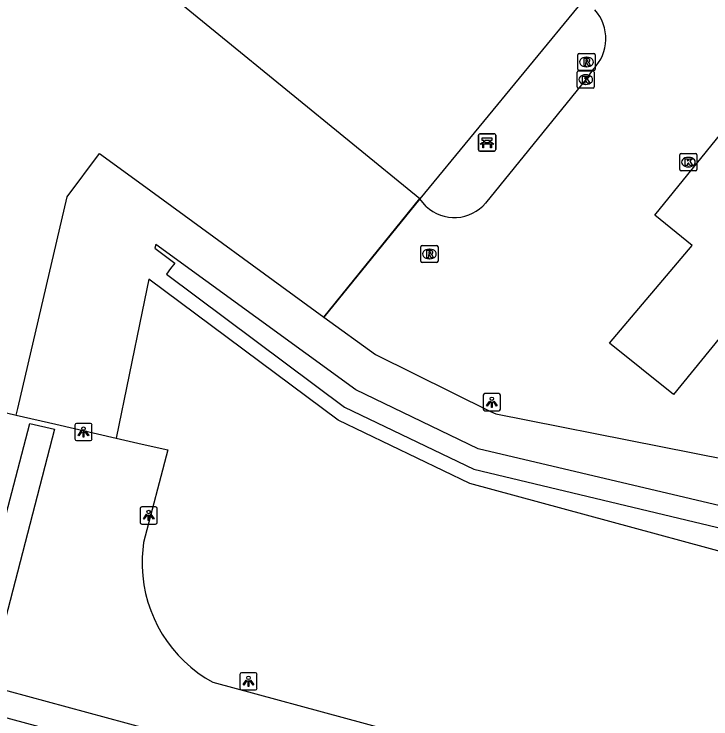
# Model space of a CAD drawing. Extents: x 161772 to 163123, y 383092 to 383917.
# Drawn here: x 161992.54 to 162033.13, y 383149.78 to 383190.82 of the extents above; entities that cross this region are included whole.
import ezdxf

# ---------------------------------------------------------------- set-up
doc = ezdxf.new("R2010")
doc.units = 0
for name, color, linetype in [('IMGEO_Bank', 7, 'Continuous'), ('IMGEO_Groenvoorziening', 7, 'Continuous'), ('IMGEO_Haag', 7, 'Continuous'), ('IMGEO_Hek', 7, 'Continuous'), ('IMGEO_Kolk', 7, 'Continuous'), ('IMGEO_Lichtpunt', 7, 'Continuous'), ('IMGEO_Pand', 7, 'Continuous'), ('IMGEO_Rijbaan_lokaal_open', 7, 'Continuous'), ('IMGEO_Rioolput', 7, 'Continuous'), ('IMGEO_Voetpad_open', 7, 'Continuous')]:
    doc.layers.add(name, color=color, linetype=linetype)

msp = doc.modelspace()

# ---------------------------------------------------------------- linework, layer by layer
at = {"layer": 'IMGEO_Bank'}
for p, q in [((162019.67, 383183.84), (162020.511, 383183.84)), ((162020.511, 383183.84), (162019.67, 383183.84)), ((162019.595, 383182.915), (162019.595, 383183.756)), ((162019.595, 383183.756), (162019.595, 383182.915)), ((162019.904, 383183.346), (162019.904, 383183.452)), ((162019.948, 383183.452), (162019.948, 383183.346)), ((162020.236, 383183.458), (162019.954, 383183.458)), ((162020.242, 383183.346), (162020.242, 383183.452)), ((162020.286, 383183.452), (162020.286, 383183.346)), ((162020.595, 383183.765), (162020.595, 383182.924)), ((162020.595, 383182.924), (162020.595, 383183.765)), ((162020.292, 383183.238), (162019.899, 383183.238)), ((162019.954, 383183.34), (162020.236, 383183.34)), ((162020.52, 383182.84), (162019.679, 383182.84)), ((162019.679, 383182.84), (162020.52, 383182.84))]:
    msp.add_line(p, q, dxfattribs=at)
for points in [[(162019.898, 383183.458), (162019.812, 383183.458), (162019.812, 383183.619), (162020.375, 383183.619), (162020.375, 383183.458), (162020.292, 383183.458)], [(162019.842, 383183.238), (162019.7, 383183.238), (162019.812, 383183.34), (162019.898, 383183.34)], [(162019.892, 383183.231), (162019.892, 383183.024), (162019.849, 383183.024), (162019.849, 383183.231)], [(162020.292, 383183.34), (162020.375, 383183.34), (162020.487, 383183.238), (162020.348, 383183.238)], [(162020.342, 383183.231), (162020.342, 383183.024), (162020.298, 383183.024), (162020.298, 383183.231)]]:
    msp.add_lwpolyline(points, dxfattribs=at)
for centre, radius, start, end in [((162019.673, 383183.762), 0.0779, 92.4484, 184.2845), ((162019.673, 383183.762), 0.0779, 92.4484, 184.2845), ((162020.517, 383183.762), 0.0779, 2.4484, 94.2845), ((162020.517, 383183.762), 0.0779, 2.4484, 94.2845), ((162019.897, 383183.451), 0.00671, 2.8957, 87.1043), ((162019.954, 383183.451), 0.00671, 92.8957, 177.1043), ((162020.236, 383183.451), 0.00671, 2.8957, 87.1043), ((162020.293, 383183.451), 0.00671, 92.8957, 177.1043), ((162019.842, 383183.231), 0.00671, 2.8957, 87.1043), ((162019.899, 383183.231), 0.00671, 92.8957, 177.1043), ((162019.897, 383183.347), 0.00671, 272.8957, 357.1043), ((162019.954, 383183.347), 0.00671, 182.8957, 267.1043), ((162020.236, 383183.347), 0.00671, 272.8957, 357.1043), ((162020.293, 383183.347), 0.00671, 182.8957, 267.1043), ((162020.291, 383183.231), 0.00671, 2.8957, 87.1043), ((162020.348, 383183.231), 0.00671, 92.8957, 177.1043), ((162019.673, 383182.918), 0.0779, 182.4484, 274.2845), ((162019.673, 383182.918), 0.0779, 182.4484, 274.2845), ((162020.517, 383182.918), 0.0779, 272.4484, 4.2845), ((162020.517, 383182.918), 0.0779, 272.4484, 4.2845)]:
    msp.add_arc(centre, radius, start, end, dxfattribs=at)
at = {"layer": 'IMGEO_Groenvoorziening'}
for points in [[(161992.672, 383167.466), (161992.758, 383167.84), (161995.642, 383180.178), (161997.525, 383182.691), (162000, 383180.888), (162010.591, 383173.175)], [(162042.406, 383157.161), (162019.093, 383163.481), (162011.424, 383167.169), (162000.384, 383175.389), (162000, 383173.507), (161998.496, 383166.125)]]:
    msp.add_lwpolyline(points, dxfattribs=at)
at = {"layer": 'IMGEO_Haag'}
msp.add_lwpolyline([(162019.568, 383165.509), (162012.457, 383168.933), (162000.792, 383177.394), (162000.748, 383177.177), (162001.897, 383176.319), (162001.658, 383175.998), (162001.419, 383175.677), (162011.793, 383167.936), (162019.32, 383164.317), (162037.43, 383159.982), (162037.555, 383160.364), (162037.676, 383160.746), (162037.857, 383160.703), (162037.964, 383161.165), (162019.568, 383165.509)], dxfattribs=at)
at = {"layer": 'IMGEO_Hek'}
msp.add_lwpolyline([(162010.591, 383173.175), (162016.17, 383180.07)], dxfattribs=at)
at = {"layer": 'IMGEO_Kolk'}
for p, q in [((162025.338, 383186.577), (162025.338, 383187.429)), ((162025.413, 383187.503), (162026.265, 383187.503)), ((162025.826, 383187.283), (162025.851, 383187.283)), ((162026.339, 383187.429), (162026.339, 383186.577)), ((162025.849, 383186.723), (162025.824, 383186.723)), ((162026.265, 383186.503), (162025.413, 383186.503)), ((162031.32, 383181.769), (162031.32, 383182.621)), ((162031.395, 383182.695), (162032.247, 383182.695)), ((162032.321, 383182.621), (162032.321, 383181.769)), ((162031.808, 383182.475), (162031.833, 383182.475)), ((162031.831, 383181.915), (162031.806, 383181.915)), ((162032.247, 383181.695), (162031.395, 383181.695))]:
    msp.add_line(p, q, dxfattribs=at)
for points in [[(162025.338, 383186.577), (162025.338, 383187.429)], [(162025.413, 383187.503), (162026.265, 383187.503)], [(162025.659, 383187.203), (162025.782, 383187.203), (162025.782, 383187.052), (162025.912, 383187.203), (162026.076, 383187.203), (162025.93, 383187.052), (162026.083, 383186.803), (162025.931, 383186.803), (162025.846, 383186.967), (162025.782, 383186.9), (162025.782, 383186.803), (162025.659, 383186.803), (162025.659, 383187.203)], [(162026.339, 383187.429), (162026.339, 383186.577)], [(162026.265, 383186.503), (162025.413, 383186.503)], [(162031.32, 383181.769), (162031.32, 383182.621)], [(162031.395, 383182.695), (162032.247, 383182.695)], [(162032.321, 383182.621), (162032.321, 383181.769)], [(162031.641, 383182.395), (162031.764, 383182.395), (162031.764, 383182.244), (162031.894, 383182.395), (162032.058, 383182.395), (162031.912, 383182.244), (162032.065, 383181.995), (162031.913, 383181.995), (162031.828, 383182.159), (162031.764, 383182.092), (162031.764, 383181.995), (162031.641, 383181.995), (162031.641, 383182.395)], [(162032.247, 383181.695), (162031.395, 383181.695)]]:
    msp.add_lwpolyline(points, dxfattribs=at)
for centre, start, end in [((162025.415, 383187.427), 91.552, 178.448), ((162025.415, 383187.427), 91.552, 178.448), ((162026.263, 383187.427), 1.552, 88.448), ((162026.263, 383187.427), 1.552, 88.448), ((162025.415, 383186.579), 181.552, 268.448), ((162025.415, 383186.579), 181.552, 268.448), ((162026.263, 383186.579), 271.552, 358.448), ((162026.263, 383186.579), 271.552, 358.448), ((162031.397, 383182.619), 91.552, 178.448), ((162031.397, 383182.619), 91.552, 178.448), ((162032.245, 383182.619), 1.552, 88.448), ((162032.245, 383182.619), 1.552, 88.448), ((162031.397, 383181.771), 181.552, 268.448), ((162031.397, 383181.771), 181.552, 268.448), ((162032.245, 383181.771), 271.552, 358.448), ((162032.245, 383181.771), 271.552, 358.448)]:
    msp.add_arc(centre, 0.0765, start, end, dxfattribs=at)
for centre, major_axis, ratio, start_param, end_param in [((162025.825, 383187.003), (-0.387, 0.002), 0.722429, 4.712389, 7.853982), ((162025.85, 383187.003), (-0.39, 0.002), 0.717154, 1.570796, 4.712389), ((162031.807, 383182.195), (-0.387, 0.002), 0.722429, 4.712389, 7.853982), ((162031.832, 383182.195), (-0.39, 0.002), 0.717154, 1.570796, 4.712389)]:
    msp.add_ellipse(centre, major_axis=major_axis, ratio=ratio, start_param=start_param, end_param=end_param, dxfattribs=at)
at = {"layer": 'IMGEO_Lichtpunt'}
for p, q in [((162020.775, 383168.716), (162019.967, 383168.716)), ((162020.775, 383168.716), (162019.967, 383168.716)), ((162019.873, 383168.621), (162019.873, 383167.814)), ((162019.873, 383168.621), (162019.873, 383167.814)), ((162020.869, 383167.814), (162020.869, 383168.621)), ((162020.869, 383167.814), (162020.869, 383168.621)), ((162019.967, 383167.72), (162020.775, 383167.72)), ((162019.967, 383167.72), (162020.775, 383167.72)), ((161996.085, 383166.881), (161996.085, 383166.074)), ((161996.085, 383166.881), (161996.085, 383166.074)), ((161996.987, 383166.976), (161996.179, 383166.976)), ((161996.987, 383166.976), (161996.179, 383166.976)), ((161997.081, 383166.074), (161997.081, 383166.881)), ((161997.081, 383166.074), (161997.081, 383166.881)), ((161996.179, 383165.98), (161996.987, 383165.98)), ((161996.179, 383165.98), (161996.987, 383165.98)), ((162000.787, 383162.12), (161999.979, 383162.12)), ((162000.787, 383162.12), (161999.979, 383162.12)), ((161999.885, 383162.025), (161999.885, 383161.218)), ((161999.885, 383162.025), (161999.885, 383161.218)), ((162000.881, 383161.218), (162000.881, 383162.025)), ((162000.881, 383161.218), (162000.881, 383162.025)), ((161999.979, 383161.124), (162000.787, 383161.124)), ((161999.979, 383161.124), (162000.787, 383161.124)), ((162005.696, 383152.368), (162005.696, 383151.561)), ((162005.696, 383152.368), (162005.696, 383151.561)), ((162006.598, 383152.463), (162005.79, 383152.463)), ((162006.598, 383152.463), (162005.79, 383152.463)), ((162006.692, 383151.561), (162006.692, 383152.368)), ((162006.692, 383151.561), (162006.692, 383152.368)), ((162005.79, 383151.467), (162006.598, 383151.467)), ((162005.79, 383151.467), (162006.598, 383151.467))]:
    msp.add_line(p, q, dxfattribs=at)
for points in [[(162020.247, 383168.285), (162020.286, 383168.257), (162020.098, 383167.995), (162020.06, 383168.022), (162020.247, 383168.285)], [(162020.349, 383168.237), (162020.396, 383168.237), (162020.396, 383167.915), (162020.349, 383167.915), (162020.349, 383168.237)], [(162020.459, 383168.257), (162020.497, 383168.284), (162020.684, 383168.022), (162020.645, 383167.994), (162020.459, 383168.257)], [(161996.459, 383166.545), (161996.498, 383166.517), (161996.31, 383166.255), (161996.272, 383166.282), (161996.459, 383166.545)], [(161996.561, 383166.497), (161996.608, 383166.497), (161996.608, 383166.175), (161996.561, 383166.175), (161996.561, 383166.497)], [(161996.671, 383166.517), (161996.709, 383166.544), (161996.896, 383166.282), (161996.857, 383166.254), (161996.671, 383166.517)], [(162000.259, 383161.689), (162000.298, 383161.661), (162000.11, 383161.399), (162000.072, 383161.426), (162000.259, 383161.689)], [(162000.471, 383161.661), (162000.509, 383161.688), (162000.696, 383161.426), (162000.657, 383161.398), (162000.471, 383161.661)], [(162000.361, 383161.641), (162000.408, 383161.641), (162000.408, 383161.319), (162000.361, 383161.319), (162000.361, 383161.641)], [(162006.07, 383152.032), (162006.109, 383152.004), (162005.921, 383151.742), (162005.883, 383151.769), (162006.07, 383152.032)], [(162006.172, 383151.984), (162006.219, 383151.984), (162006.219, 383151.662), (162006.172, 383151.662), (162006.172, 383151.984)], [(162006.282, 383152.004), (162006.32, 383152.031), (162006.507, 383151.769), (162006.468, 383151.741), (162006.282, 383152.004)]]:
    msp.add_lwpolyline(points, dxfattribs=at)
for centre in [(162020.372, 383168.419), (161996.584, 383166.679), (162000.384, 383161.823), (162006.195, 383152.166)]:
    msp.add_circle(centre, 0.0994, dxfattribs=at)
for centre, start, end in [((162019.967, 383168.621), 90, 180), ((162019.967, 383168.621), 90, 180), ((162020.775, 383168.621), 0, 90), ((162020.775, 383168.621), 0, 90), ((162019.967, 383167.814), 180, 270), ((162019.967, 383167.814), 180, 270), ((162020.775, 383167.814), 270, 0), ((162020.775, 383167.814), 270, 360), ((161996.179, 383166.881), 90, 180), ((161996.179, 383166.881), 90, 180), ((161996.987, 383166.881), 0, 90), ((161996.987, 383166.881), 0, 90), ((161996.179, 383166.074), 180, 270), ((161996.179, 383166.074), 180, 270), ((161996.987, 383166.074), 270, 0), ((161996.987, 383166.074), 270, 360), ((161999.979, 383162.025), 90, 180), ((161999.979, 383162.025), 90, 180), ((162000.787, 383162.025), 0, 90), ((162000.787, 383162.025), 0, 90), ((161999.979, 383161.218), 180, 270), ((161999.979, 383161.218), 180, 270), ((162000.787, 383161.218), 270, 0), ((162000.787, 383161.218), 270, 360), ((162005.79, 383152.368), 90, 180), ((162005.79, 383152.368), 90, 180), ((162006.598, 383152.368), 0, 90), ((162006.598, 383152.368), 0, 90), ((162005.79, 383151.561), 180, 270), ((162005.79, 383151.561), 180, 270), ((162006.598, 383151.561), 270, 0), ((162006.598, 383151.561), 270, 360)]:
    msp.add_arc(centre, 0.0946, start, end, dxfattribs=at)
at = {"layer": 'IMGEO_Pand'}
for points in [[(162016.17, 383180.065), (162000.572, 383192.817), (161998.749, 383194.301), (161995.826, 383196.682), (161993.99, 383198.176), (161983.245, 383206.925), (161981.311, 383208.499), (161978.338, 383210.919), (161976.432, 383212.471), (161968.9, 383218.604), (161966.982, 383220.165), (161963.556, 383222.955), (161961.717, 383224.452), (161952.93, 383231.606), (161953.27, 383232.025), (161952.475, 383232.671), (161952.136, 383232.253), (161951.971, 383232.387), (161971.077, 383255.833)], [(162025.668, 383191.581), (162016.17, 383180.065)]]:
    msp.add_lwpolyline(points, dxfattribs=at)
at = {"layer": 'IMGEO_Rijbaan_lokaal_open'}
for points in [[(162030.95, 383168.67), (162027.225, 383171.655), (162032.05, 383177.34), (162029.86, 383179.11), (162044.07, 383196.63), (162049.93, 383191.93), (162030.95, 383168.67)], [(162026.277, 383187.613), (162025.839, 383187.003), (162020.008, 383179.805)], [(162016.17, 383180.065), (162010.591, 383173.175)], [(162016.551, 383179.604), (162016.17, 383180.065)], [(162010.591, 383173.175), (162013.587, 383170.993), (162020.302, 383167.684), (162020.599, 383167.537), (162039.828, 383163.742), (162040.271, 383164.237)]]:
    msp.add_lwpolyline(points, dxfattribs=at)
for centre, radius, start, end in [((162024.497, 383189.388), 2.514, 315.0723, 42.0122), ((162018.182, 383181.38), 2.411, 227.4359, 319.2193)]:
    msp.add_arc(centre, radius, start, end, dxfattribs=at)
at = {"layer": 'IMGEO_Rioolput'}
for p, q in [((162025.385, 383187.6), (162025.385, 383188.452)), ((162025.46, 383188.526), (162026.312, 383188.526)), ((162026.386, 383188.452), (162026.386, 383187.6)), ((162025.873, 383188.306), (162025.898, 383188.306)), ((162026.312, 383187.526), (162025.46, 383187.526)), ((162025.896, 383187.746), (162025.871, 383187.746)), ((162016.236, 383176.42), (162016.236, 383177.272)), ((162016.311, 383177.346), (162017.163, 383177.346)), ((162017.237, 383177.272), (162017.237, 383176.42)), ((162016.724, 383177.126), (162016.749, 383177.126)), ((162016.747, 383176.566), (162016.722, 383176.566)), ((162017.163, 383176.346), (162016.311, 383176.346))]:
    msp.add_line(p, q, dxfattribs=at)
for points in [[(162025.385, 383187.6), (162025.385, 383188.452)], [(162025.46, 383188.526), (162026.312, 383188.526)], [(162026.386, 383188.452), (162026.386, 383187.6)], [(162025.974, 383188.224), (162025.722, 383188.226), (162025.722, 383187.826)], [(162025.722, 383187.826), (162025.846, 383187.826), (162025.846, 383187.988), (162025.857, 383187.988)], [(162025.9, 383188.145), (162025.846, 383188.145), (162025.846, 383188.064)], [(162025.846, 383188.064), (162025.898, 383188.064)], [(162025.904, 383187.959), (162025.975, 383187.826), (162026.115, 383187.826), (162026.05, 383187.952)], [(162026.312, 383187.526), (162025.46, 383187.526)], [(162016.236, 383176.42), (162016.236, 383177.272)], [(162016.311, 383177.346), (162017.163, 383177.346)], [(162017.237, 383177.272), (162017.237, 383176.42)], [(162016.825, 383177.044), (162016.573, 383177.046), (162016.573, 383176.646)], [(162016.751, 383176.965), (162016.697, 383176.965), (162016.697, 383176.884)], [(162016.697, 383176.884), (162016.749, 383176.884)], [(162016.573, 383176.646), (162016.697, 383176.646), (162016.697, 383176.808), (162016.708, 383176.808)], [(162016.755, 383176.779), (162016.826, 383176.646), (162016.966, 383176.646), (162016.901, 383176.772)], [(162017.163, 383176.346), (162016.311, 383176.346)]]:
    msp.add_lwpolyline(points, dxfattribs=at)
for centre, radius, start, end in [((162025.462, 383188.45), 0.0765, 91.552, 178.448), ((162025.462, 383188.45), 0.0765, 91.552, 178.448), ((162026.31, 383188.45), 0.0765, 1.552, 88.448), ((162026.31, 383188.45), 0.0765, 1.552, 88.448), ((162025.856, 383187.935), 0.0533, 26.0293, 88.6989), ((162025.882, 383188.253), 0.19, 274.7715, 282.9687), ((162025.906, 383188.049), 0.0964, 77.0061, 93.1865), ((162025.92, 383188.106), 0.0378, 276.6634, 79.6772), ((162025.973, 383188.114), 0.109, 350.3612, 89.416), ((162025.971, 383188.114), 0.112, 277.5842, 350.9817), ((162025.955, 383187.899), 0.108, 29.5134, 73.7905), ((162025.462, 383187.602), 0.0765, 181.552, 268.448), ((162025.462, 383187.602), 0.0765, 181.552, 268.448), ((162026.31, 383187.602), 0.0765, 271.552, 358.448), ((162026.31, 383187.602), 0.0765, 271.552, 358.448), ((162016.313, 383177.27), 0.0765, 91.552, 178.448), ((162016.313, 383177.27), 0.0765, 91.552, 178.448), ((162017.161, 383177.27), 0.0765, 1.552, 88.448), ((162017.161, 383177.27), 0.0765, 1.552, 88.448), ((162016.733, 383177.073), 0.19, 274.7715, 282.9687), ((162016.757, 383176.869), 0.0964, 77.0061, 93.1865), ((162016.771, 383176.926), 0.0378, 276.6634, 79.6772), ((162016.824, 383176.934), 0.109, 350.3612, 89.416), ((162016.822, 383176.934), 0.112, 277.5842, 350.9817), ((162016.707, 383176.755), 0.0533, 26.0293, 88.6989), ((162016.806, 383176.719), 0.108, 29.5134, 73.7905), ((162016.313, 383176.422), 0.0765, 181.552, 268.448), ((162016.313, 383176.422), 0.0765, 181.552, 268.448), ((162017.161, 383176.422), 0.0765, 271.552, 358.448), ((162017.161, 383176.422), 0.0765, 271.552, 358.448)]:
    msp.add_arc(centre, radius, start, end, dxfattribs=at)
for centre, major_axis, ratio, start_param, end_param in [((162025.872, 383188.026), (-0.387, 0.002), 0.722429, 4.712389, 7.853982), ((162025.897, 383188.026), (-0.39, 0.002), 0.717154, 1.570796, 4.712389), ((162016.723, 383176.846), (-0.387, 0.002), 0.722429, 4.712389, 7.853982), ((162016.748, 383176.846), (-0.39, 0.002), 0.717154, 1.570796, 4.712389)]:
    msp.add_ellipse(centre, major_axis=major_axis, ratio=ratio, start_param=start_param, end_param=end_param, dxfattribs=at)
at = {"layer": 'IMGEO_Voetpad_open'}
for points in [[(161986.569, 383168.858), (161991.602, 383167.713), (161992.672, 383167.466)], [(161992.672, 383167.466), (161994.969, 383166.937), (161998.496, 383166.125)], [(162029.599, 383139.708), (161989.17, 383150.608), (161993.46, 383166.979), (161994.894, 383166.648), (161991.014, 383151.724), (162029.99, 383141.153)], [(161998.496, 383166.125), (162000, 383165.779), (162001.49, 383165.442), (162000.079, 383160.053), (162000, 383159.191), (161999.995, 383158.855), (162000, 383158.621)], [(162004.126, 383151.906), (162030.739, 383144.691), (162030.366, 383143.069), (162030.436, 383143.05)]]:
    msp.add_lwpolyline(points, dxfattribs=at)
msp.add_arc((162007.952, 383158.882), 7.957, 181.8807, 241.2562, dxfattribs=at)

doc.saveas('drawing.dxf')
